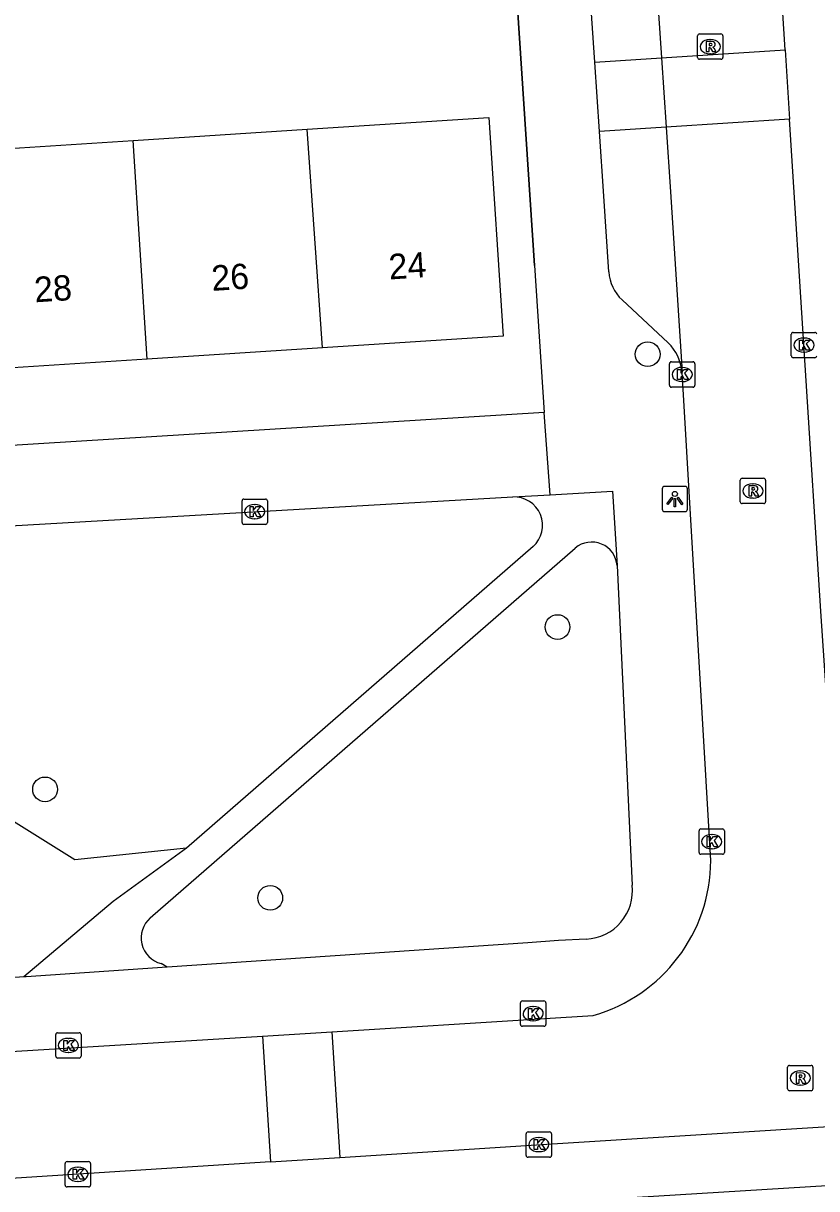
# Model space of a CAD drawing. Extents: x 159689 to 160786, y 387323 to 388339.
# Drawn here: x 160259.32 to 160290.64, y 388087.71 to 388133.72 of the extents above; entities that cross this region are included whole.
import ezdxf

# ---------------------------------------------------------------- set-up
doc = ezdxf.new("R2010")
doc.units = 0
for name, color, linetype in [('IMGEO_Boom', 7, 'Continuous'), ('IMGEO_Groenvoorziening', 7, 'Continuous'), ('IMGEO_Kolk', 7, 'Continuous'), ('IMGEO_Lichtpunt', 7, 'Continuous'), ('IMGEO_Muur', 7, 'Continuous'), ('IMGEO_Pand', 7, 'Continuous'), ('IMGEO_Pand_nummerreeks', 7, 'Continuous'), ('IMGEO_Parkeervlak_open', 7, 'Continuous'), ('IMGEO_Rijbaan_lokaal_open', 7, 'Continuous'), ('IMGEO_Rioolput', 7, 'Continuous'), ('IMGEO_Voetpad_open', 7, 'Continuous')]:
    doc.layers.add(name, color=color, linetype=linetype)

msp = doc.modelspace()

# ---------------------------------------------------------------- linework, layer by layer
at = {"layer": 'IMGEO_Boom'}
for centre in [(160283.966, 388120.66), (160280.408, 388109.887), (160260.177, 388103.478), (160269.067, 388099.196)]:
    msp.add_circle(centre, 0.489, dxfattribs=at)
at = {"layer": 'IMGEO_Groenvoorziening'}
msp.add_lwpolyline([(160265.756, 388101.152), (160261.358, 388100.692), (160257.969, 388102.804), (160250.969, 388102.897)], dxfattribs=at)
at = {"layer": 'IMGEO_Kolk'}
for p, q in [((160289.639, 388120.593), (160289.639, 388121.445)), ((160289.714, 388121.519), (160290.566, 388121.519)), ((160290.127, 388121.299), (160290.152, 388121.299)), ((160290.566, 388120.519), (160289.714, 388120.519)), ((160290.15, 388120.739), (160290.125, 388120.739)), ((160284.829, 388119.432), (160284.829, 388120.284)), ((160284.904, 388120.358), (160285.756, 388120.358)), ((160285.317, 388120.138), (160285.342, 388120.138)), ((160285.83, 388120.284), (160285.83, 388119.432)), ((160285.34, 388119.578), (160285.315, 388119.578)), ((160285.756, 388119.358), (160284.904, 388119.358)), ((160267.954, 388114.015), (160267.954, 388114.867)), ((160268.029, 388114.941), (160268.881, 388114.941)), ((160268.955, 388114.867), (160268.955, 388114.015)), ((160268.442, 388114.721), (160268.467, 388114.721)), ((160268.881, 388113.941), (160268.029, 388113.941)), ((160268.465, 388114.161), (160268.44, 388114.161)), ((160285.997, 388100.99), (160285.997, 388101.842)), ((160286.072, 388101.916), (160286.924, 388101.916)), ((160286.485, 388101.696), (160286.51, 388101.696)), ((160286.998, 388101.842), (160286.998, 388100.99)), ((160286.508, 388101.136), (160286.483, 388101.136)), ((160286.924, 388100.916), (160286.072, 388100.916)), ((160279.021, 388095.124), (160279.873, 388095.124)), ((160278.946, 388094.198), (160278.946, 388095.05)), ((160279.434, 388094.904), (160279.459, 388094.904)), ((160279.947, 388095.05), (160279.947, 388094.198)), ((160279.457, 388094.344), (160279.432, 388094.344)), ((160260.599, 388092.943), (160260.599, 388093.795)), ((160260.674, 388093.869), (160261.526, 388093.869)), ((160261.6, 388093.795), (160261.6, 388092.943)), ((160279.873, 388094.124), (160279.021, 388094.124)), ((160261.087, 388093.649), (160261.112, 388093.649)), ((160261.526, 388092.869), (160260.674, 388092.869)), ((160261.11, 388093.089), (160261.085, 388093.089)), ((160279.17, 388089.029), (160279.17, 388089.881)), ((160279.245, 388089.955), (160280.097, 388089.955)), ((160279.658, 388089.735), (160279.683, 388089.735)), ((160280.171, 388089.881), (160280.171, 388089.029)), ((160279.681, 388089.175), (160279.656, 388089.175)), ((160260.97, 388087.857), (160260.97, 388088.709)), ((160261.045, 388088.783), (160261.897, 388088.783)), ((160261.971, 388088.709), (160261.971, 388087.857)), ((160280.097, 388088.955), (160279.245, 388088.955)), ((160261.458, 388088.563), (160261.483, 388088.563)), ((160261.897, 388087.783), (160261.045, 388087.783)), ((160261.481, 388088.003), (160261.456, 388088.003))]:
    msp.add_line(p, q, dxfattribs=at)
for points in [[(160289.639, 388120.593), (160289.639, 388121.445)], [(160289.714, 388121.519), (160290.566, 388121.519)], [(160289.96, 388121.219), (160290.083, 388121.219), (160290.083, 388121.068), (160290.213, 388121.219), (160290.377, 388121.219), (160290.231, 388121.068), (160290.384, 388120.819), (160290.232, 388120.819), (160290.147, 388120.983), (160290.083, 388120.916), (160290.083, 388120.819), (160289.96, 388120.819), (160289.96, 388121.219)], [(160290.566, 388120.519), (160289.714, 388120.519)], [(160284.829, 388119.432), (160284.829, 388120.284)], [(160284.904, 388120.358), (160285.756, 388120.358)], [(160285.15, 388120.058), (160285.273, 388120.058), (160285.273, 388119.907), (160285.403, 388120.058), (160285.567, 388120.058), (160285.421, 388119.907), (160285.574, 388119.658), (160285.422, 388119.658), (160285.337, 388119.822), (160285.273, 388119.755), (160285.273, 388119.658), (160285.15, 388119.658), (160285.15, 388120.058)], [(160285.83, 388120.284), (160285.83, 388119.432)], [(160285.756, 388119.358), (160284.904, 388119.358)], [(160267.954, 388114.015), (160267.954, 388114.867)], [(160268.029, 388114.941), (160268.881, 388114.941)], [(160268.955, 388114.867), (160268.955, 388114.015)], [(160268.275, 388114.641), (160268.398, 388114.641), (160268.398, 388114.49), (160268.528, 388114.641), (160268.692, 388114.641), (160268.546, 388114.49), (160268.699, 388114.241), (160268.547, 388114.241), (160268.462, 388114.405), (160268.398, 388114.338), (160268.398, 388114.241), (160268.275, 388114.241), (160268.275, 388114.641)], [(160268.881, 388113.941), (160268.029, 388113.941)], [(160285.997, 388100.99), (160285.997, 388101.842)], [(160286.072, 388101.916), (160286.924, 388101.916)], [(160286.318, 388101.616), (160286.441, 388101.616), (160286.441, 388101.465), (160286.571, 388101.616), (160286.735, 388101.616), (160286.589, 388101.465), (160286.742, 388101.216), (160286.59, 388101.216), (160286.505, 388101.38), (160286.441, 388101.313), (160286.441, 388101.216), (160286.318, 388101.216), (160286.318, 388101.616)], [(160286.998, 388101.842), (160286.998, 388100.99)], [(160286.924, 388100.916), (160286.072, 388100.916)], [(160279.021, 388095.124), (160279.873, 388095.124)], [(160278.946, 388094.198), (160278.946, 388095.05)], [(160279.267, 388094.824), (160279.39, 388094.824), (160279.39, 388094.673), (160279.52, 388094.824), (160279.684, 388094.824), (160279.538, 388094.673), (160279.691, 388094.424), (160279.539, 388094.424), (160279.454, 388094.588), (160279.39, 388094.521), (160279.39, 388094.424), (160279.267, 388094.424), (160279.267, 388094.824)], [(160279.947, 388095.05), (160279.947, 388094.198)], [(160260.599, 388092.943), (160260.599, 388093.795)], [(160260.674, 388093.869), (160261.526, 388093.869)], [(160261.6, 388093.795), (160261.6, 388092.943)], [(160279.873, 388094.124), (160279.021, 388094.124)], [(160260.92, 388093.569), (160261.043, 388093.569), (160261.043, 388093.418), (160261.173, 388093.569), (160261.337, 388093.569), (160261.191, 388093.418), (160261.344, 388093.169), (160261.192, 388093.169), (160261.107, 388093.333), (160261.043, 388093.266), (160261.043, 388093.169), (160260.92, 388093.169), (160260.92, 388093.569)], [(160261.526, 388092.869), (160260.674, 388092.869)], [(160279.17, 388089.029), (160279.17, 388089.881)], [(160279.245, 388089.955), (160280.097, 388089.955)], [(160279.491, 388089.655), (160279.614, 388089.655), (160279.614, 388089.504), (160279.744, 388089.655), (160279.908, 388089.655), (160279.762, 388089.504), (160279.915, 388089.255), (160279.763, 388089.255), (160279.678, 388089.419), (160279.614, 388089.352), (160279.614, 388089.255), (160279.491, 388089.255), (160279.491, 388089.655)], [(160280.171, 388089.881), (160280.171, 388089.029)], [(160260.97, 388087.857), (160260.97, 388088.709)], [(160261.045, 388088.783), (160261.897, 388088.783)], [(160261.971, 388088.709), (160261.971, 388087.857)], [(160280.097, 388088.955), (160279.245, 388088.955)], [(160261.291, 388088.483), (160261.414, 388088.483), (160261.414, 388088.332), (160261.544, 388088.483), (160261.708, 388088.483), (160261.562, 388088.332), (160261.715, 388088.083), (160261.563, 388088.083), (160261.478, 388088.247), (160261.414, 388088.18), (160261.414, 388088.083), (160261.291, 388088.083), (160261.291, 388088.483)], [(160261.897, 388087.783), (160261.045, 388087.783)]]:
    msp.add_lwpolyline(points, dxfattribs=at)
for centre, start, end in [((160289.716, 388121.443), 91.552, 178.448), ((160289.716, 388121.443), 91.552, 178.448), ((160290.564, 388121.443), 1.552, 88.448), ((160290.564, 388121.443), 1.552, 88.448), ((160289.716, 388120.595), 181.552, 268.448), ((160289.716, 388120.595), 181.552, 268.448), ((160290.564, 388120.595), 271.552, 358.448), ((160290.564, 388120.595), 271.552, 358.448), ((160284.906, 388120.282), 91.552, 178.448), ((160284.906, 388120.282), 91.552, 178.448), ((160285.754, 388120.282), 1.552, 88.448), ((160285.754, 388120.282), 1.552, 88.448), ((160284.906, 388119.434), 181.552, 268.448), ((160284.906, 388119.434), 181.552, 268.448), ((160285.754, 388119.434), 271.552, 358.448), ((160285.754, 388119.434), 271.552, 358.448), ((160268.031, 388114.865), 91.552, 178.448), ((160268.031, 388114.865), 91.552, 178.448), ((160268.879, 388114.865), 1.552, 88.448), ((160268.879, 388114.865), 1.552, 88.448), ((160268.031, 388114.017), 181.552, 268.448), ((160268.031, 388114.017), 181.552, 268.448), ((160268.879, 388114.017), 271.552, 358.448), ((160268.879, 388114.017), 271.552, 358.448), ((160286.074, 388101.84), 91.552, 178.448), ((160286.074, 388101.84), 91.552, 178.448), ((160286.922, 388101.84), 1.552, 88.448), ((160286.922, 388101.84), 1.552, 88.448), ((160286.074, 388100.992), 181.552, 268.448), ((160286.074, 388100.992), 181.552, 268.448), ((160286.922, 388100.992), 271.552, 358.448), ((160286.922, 388100.992), 271.552, 358.448), ((160279.023, 388095.048), 91.552, 178.448), ((160279.023, 388095.048), 91.552, 178.448), ((160279.871, 388095.048), 1.552, 88.448), ((160279.871, 388095.048), 1.552, 88.448), ((160279.023, 388094.2), 181.552, 268.448), ((160279.023, 388094.2), 181.552, 268.448), ((160279.871, 388094.2), 271.552, 358.448), ((160279.871, 388094.2), 271.552, 358.448), ((160260.676, 388093.793), 91.552, 178.448), ((160260.676, 388093.793), 91.552, 178.448), ((160261.524, 388093.793), 1.552, 88.448), ((160261.524, 388093.793), 1.552, 88.448), ((160260.676, 388092.945), 181.552, 268.448), ((160260.676, 388092.945), 181.552, 268.448), ((160261.524, 388092.945), 271.552, 358.448), ((160261.524, 388092.945), 271.552, 358.448), ((160279.247, 388089.879), 91.552, 178.448), ((160279.247, 388089.879), 91.552, 178.448), ((160280.095, 388089.879), 1.552, 88.448), ((160280.095, 388089.879), 1.552, 88.448), ((160261.047, 388088.707), 91.552, 178.448), ((160261.047, 388088.707), 91.552, 178.448), ((160261.895, 388088.707), 1.552, 88.448), ((160261.895, 388088.707), 1.552, 88.448), ((160279.247, 388089.031), 181.552, 268.448), ((160279.247, 388089.031), 181.552, 268.448), ((160280.095, 388089.031), 271.552, 358.448), ((160280.095, 388089.031), 271.552, 358.448), ((160261.047, 388087.859), 181.552, 268.448), ((160261.047, 388087.859), 181.552, 268.448), ((160261.895, 388087.859), 271.552, 358.448), ((160261.895, 388087.859), 271.552, 358.448)]:
    msp.add_arc(centre, 0.0765, start, end, dxfattribs=at)
for centre, major_axis, ratio, start_param, end_param in [((160290.126, 388121.019), (-0.387, 0.002), 0.722429, 4.712389, 7.853982), ((160290.151, 388121.019), (-0.39, 0.002), 0.717154, 1.570796, 4.712389), ((160285.316, 388119.858), (-0.387, 0.002), 0.722429, 4.712389, 7.853982), ((160285.341, 388119.858), (-0.39, 0.002), 0.717154, 1.570796, 4.712389), ((160268.441, 388114.441), (-0.387, 0.002), 0.722429, 4.712389, 7.853982), ((160268.466, 388114.441), (-0.39, 0.002), 0.717154, 1.570796, 4.712389), ((160286.484, 388101.416), (-0.387, 0.002), 0.722429, 4.712389, 7.853982), ((160286.509, 388101.416), (-0.39, 0.002), 0.717154, 1.570796, 4.712389), ((160279.433, 388094.624), (-0.387, 0.002), 0.722429, 4.712389, 7.853982), ((160279.458, 388094.624), (-0.39, 0.002), 0.717154, 1.570796, 4.712389), ((160261.086, 388093.369), (-0.387, 0.002), 0.722429, 4.712389, 7.853982), ((160261.111, 388093.369), (-0.39, 0.002), 0.717154, 1.570796, 4.712389), ((160279.657, 388089.455), (-0.387, 0.002), 0.722429, 4.712389, 7.853982), ((160279.682, 388089.455), (-0.39, 0.002), 0.717154, 1.570796, 4.712389), ((160261.457, 388088.283), (-0.387, 0.002), 0.722429, 4.712389, 7.853982), ((160261.482, 388088.283), (-0.39, 0.002), 0.717154, 1.570796, 4.712389)]:
    msp.add_ellipse(centre, major_axis=major_axis, ratio=ratio, start_param=start_param, end_param=end_param, dxfattribs=at)
at = {"layer": 'IMGEO_Lichtpunt'}
for p, q in [((160284.543, 388115.346), (160284.543, 388114.539)), ((160284.543, 388115.346), (160284.543, 388114.539)), ((160285.445, 388115.441), (160284.637, 388115.441)), ((160285.445, 388115.441), (160284.637, 388115.441)), ((160285.539, 388114.539), (160285.539, 388115.346)), ((160285.539, 388114.539), (160285.539, 388115.346)), ((160284.637, 388114.445), (160285.445, 388114.445)), ((160284.637, 388114.445), (160285.445, 388114.445))]:
    msp.add_line(p, q, dxfattribs=at)
for points in [[(160284.917, 388115.01), (160284.956, 388114.982), (160284.768, 388114.72), (160284.73, 388114.747), (160284.917, 388115.01)], [(160285.019, 388114.962), (160285.066, 388114.962), (160285.066, 388114.64), (160285.019, 388114.64), (160285.019, 388114.962)], [(160285.129, 388114.982), (160285.167, 388115.009), (160285.354, 388114.747), (160285.315, 388114.719), (160285.129, 388114.982)]]:
    msp.add_lwpolyline(points, dxfattribs=at)
msp.add_circle((160285.042, 388115.144), 0.0994, dxfattribs=at)
for centre, start, end in [((160284.637, 388115.346), 90, 180), ((160284.637, 388115.346), 90, 180), ((160285.445, 388115.346), 0, 90), ((160285.445, 388115.346), 0, 90), ((160284.637, 388114.539), 180, 270), ((160284.637, 388114.539), 180, 270), ((160285.445, 388114.539), 270, 0), ((160285.445, 388114.539), 270, 360)]:
    msp.add_arc(centre, 0.0946, start, end, dxfattribs=at)
at = {"layer": 'IMGEO_Muur'}
msp.add_lwpolyline([(160279.496, 388124.156), (160278.656, 388136.941)], dxfattribs=at)
at = {"layer": 'IMGEO_Pand'}
for points in [[(160270.531, 388129.541), (160277.701, 388130.003), (160278.257, 388121.371), (160271.136, 388120.912)], [(160263.651, 388129.098), (160270.531, 388129.541)], [(160271.136, 388120.912), (160270.531, 388129.541)], [(160256.706, 388128.651), (160263.651, 388129.098)], [(160264.207, 388120.466), (160263.651, 388129.098)], [(160271.136, 388120.912), (160264.207, 388120.466)], [(160264.207, 388120.466), (160257.262, 388120.019)]]:
    msp.add_lwpolyline(points, dxfattribs=at)
at = {"layer": 'IMGEO_Parkeervlak_open'}
for points in [[(160281.883, 388132.193), (160284.516, 388132.363)], [(160284.702, 388129.62), (160282.069, 388129.45)]]:
    msp.add_lwpolyline(points, dxfattribs=at)
at = {"layer": 'IMGEO_Rijbaan_lokaal_open'}
for points in [[(160300.934, 388176.335), (160281.642, 388175.031), (160282.709, 388159.026), (160284.516, 388132.363)], [(160289.394, 388132.678), (160289.128, 388136.838), (160288.76, 388142.471)], [(160284.516, 388132.363), (160289.394, 388132.678)], [(160284.516, 388132.363), (160284.702, 388129.62)], [(160289.394, 388132.678), (160289.566, 388129.934)], [(160271.816, 388088.95), (160279.989, 388089.476), (160292.171, 388090.23), (160290.81, 388110.513), (160289.566, 388129.934)], [(160289.566, 388129.934), (160284.702, 388129.62)], [(160284.702, 388129.62), (160284.875, 388127.069), (160285.325, 388119.953)], [(160286.457, 388100.671), (160285.325, 388119.953)], [(160271.498, 388093.902), (160279.903, 388094.436), (160281.821, 388094.557)], [(160239.826, 388091.975), (160268.764, 388093.729)], [(160268.764, 388093.729), (160271.498, 388093.902)], [(160268.764, 388093.729), (160269.082, 388088.774)], [(160271.498, 388093.902), (160271.816, 388088.95)], [(160269.082, 388088.774), (160240.381, 388086.926)], [(160269.082, 388088.774), (160271.816, 388088.95)]]:
    msp.add_lwpolyline(points, dxfattribs=at)
msp.add_arc((160280.092, 388100.683), 6.365, 285.7611, 359.8958, dxfattribs=at)
at = {"layer": 'IMGEO_Rioolput'}
for p, q in [((160286.01, 388133.304), (160286.862, 388133.304)), ((160285.935, 388132.378), (160285.935, 388133.23)), ((160286.423, 388133.084), (160286.448, 388133.084)), ((160286.936, 388133.23), (160286.936, 388132.378)), ((160286.446, 388132.524), (160286.421, 388132.524)), ((160286.862, 388132.304), (160286.01, 388132.304)), ((160287.695, 388115.762), (160288.547, 388115.762)), ((160287.62, 388114.836), (160287.62, 388115.688)), ((160288.108, 388115.542), (160288.133, 388115.542)), ((160288.621, 388115.688), (160288.621, 388114.836)), ((160288.131, 388114.982), (160288.106, 388114.982)), ((160288.547, 388114.762), (160287.695, 388114.762)), ((160289.493, 388091.655), (160289.493, 388092.507)), ((160289.568, 388092.581), (160290.42, 388092.581)), ((160289.981, 388092.361), (160290.006, 388092.361)), ((160290.494, 388092.507), (160290.494, 388091.655)), ((160290.42, 388091.581), (160289.568, 388091.581)), ((160290.004, 388091.801), (160289.979, 388091.801))]:
    msp.add_line(p, q, dxfattribs=at)
for points in [[(160286.01, 388133.304), (160286.862, 388133.304)], [(160285.935, 388132.378), (160285.935, 388133.23)], [(160286.524, 388133.002), (160286.272, 388133.004), (160286.272, 388132.604)], [(160286.45, 388132.923), (160286.396, 388132.923), (160286.396, 388132.842)], [(160286.396, 388132.842), (160286.448, 388132.842)], [(160286.936, 388133.23), (160286.936, 388132.378)], [(160286.272, 388132.604), (160286.396, 388132.604), (160286.396, 388132.766), (160286.407, 388132.766)], [(160286.454, 388132.737), (160286.525, 388132.604), (160286.665, 388132.604), (160286.6, 388132.73)], [(160286.862, 388132.304), (160286.01, 388132.304)], [(160287.695, 388115.762), (160288.547, 388115.762)], [(160287.62, 388114.836), (160287.62, 388115.688)], [(160288.209, 388115.46), (160287.957, 388115.462), (160287.957, 388115.062)], [(160288.135, 388115.381), (160288.081, 388115.381), (160288.081, 388115.3)], [(160288.081, 388115.3), (160288.133, 388115.3)], [(160288.621, 388115.688), (160288.621, 388114.836)], [(160287.957, 388115.062), (160288.081, 388115.062), (160288.081, 388115.224), (160288.092, 388115.224)], [(160288.139, 388115.195), (160288.21, 388115.062), (160288.35, 388115.062), (160288.285, 388115.188)], [(160288.547, 388114.762), (160287.695, 388114.762)], [(160289.493, 388091.655), (160289.493, 388092.507)], [(160289.568, 388092.581), (160290.42, 388092.581)], [(160290.494, 388092.507), (160290.494, 388091.655)], [(160290.082, 388092.279), (160289.83, 388092.281), (160289.83, 388091.881)], [(160289.83, 388091.881), (160289.954, 388091.881), (160289.954, 388092.043), (160289.965, 388092.043)], [(160290.008, 388092.2), (160289.954, 388092.2), (160289.954, 388092.119)], [(160289.954, 388092.119), (160290.006, 388092.119)], [(160290.012, 388092.014), (160290.083, 388091.881), (160290.223, 388091.881), (160290.158, 388092.007)], [(160290.42, 388091.581), (160289.568, 388091.581)]]:
    msp.add_lwpolyline(points, dxfattribs=at)
for centre, radius, start, end in [((160286.012, 388133.228), 0.0765, 91.552, 178.448), ((160286.012, 388133.228), 0.0765, 91.552, 178.448), ((160286.86, 388133.228), 0.0765, 1.552, 88.448), ((160286.86, 388133.228), 0.0765, 1.552, 88.448), ((160286.432, 388133.031), 0.19, 274.7715, 282.9687), ((160286.456, 388132.827), 0.0964, 77.0061, 93.1865), ((160286.47, 388132.884), 0.0378, 276.6634, 79.6772), ((160286.523, 388132.892), 0.109, 350.3612, 89.416), ((160286.521, 388132.892), 0.112, 277.5842, 350.9817), ((160286.012, 388132.38), 0.0765, 181.552, 268.448), ((160286.012, 388132.38), 0.0765, 181.552, 268.448), ((160286.406, 388132.713), 0.0533, 26.0293, 88.6989), ((160286.505, 388132.677), 0.108, 29.5134, 73.7905), ((160286.86, 388132.38), 0.0765, 271.552, 358.448), ((160286.86, 388132.38), 0.0765, 271.552, 358.448), ((160287.697, 388115.686), 0.0765, 91.552, 178.448), ((160287.697, 388115.686), 0.0765, 91.552, 178.448), ((160288.545, 388115.686), 0.0765, 1.552, 88.448), ((160288.545, 388115.686), 0.0765, 1.552, 88.448), ((160288.117, 388115.489), 0.19, 274.7715, 282.9687), ((160288.141, 388115.285), 0.0964, 77.0061, 93.1865), ((160288.155, 388115.342), 0.0378, 276.6634, 79.6772), ((160288.208, 388115.35), 0.109, 350.3612, 89.416), ((160288.206, 388115.35), 0.112, 277.5842, 350.9817), ((160288.091, 388115.171), 0.0533, 26.0293, 88.6989), ((160288.19, 388115.135), 0.108, 29.5134, 73.7905), ((160287.697, 388114.838), 0.0765, 181.552, 268.448), ((160287.697, 388114.838), 0.0765, 181.552, 268.448), ((160288.545, 388114.838), 0.0765, 271.552, 358.448), ((160288.545, 388114.838), 0.0765, 271.552, 358.448), ((160289.57, 388092.505), 0.0765, 91.552, 178.448), ((160289.57, 388092.505), 0.0765, 91.552, 178.448), ((160290.418, 388092.505), 0.0765, 1.552, 88.448), ((160290.418, 388092.505), 0.0765, 1.552, 88.448), ((160289.964, 388091.99), 0.0533, 26.0293, 88.6989), ((160289.99, 388092.308), 0.19, 274.7715, 282.9687), ((160290.014, 388092.104), 0.0964, 77.0061, 93.1865), ((160290.028, 388092.161), 0.0378, 276.6634, 79.6772), ((160290.081, 388092.169), 0.109, 350.3612, 89.416), ((160290.079, 388092.169), 0.112, 277.5842, 350.9817), ((160290.063, 388091.954), 0.108, 29.5134, 73.7905), ((160289.57, 388091.657), 0.0765, 181.552, 268.448), ((160289.57, 388091.657), 0.0765, 181.552, 268.448), ((160290.418, 388091.657), 0.0765, 271.552, 358.448), ((160290.418, 388091.657), 0.0765, 271.552, 358.448)]:
    msp.add_arc(centre, radius, start, end, dxfattribs=at)
for centre, major_axis, ratio, start_param, end_param in [((160286.422, 388132.804), (-0.387, 0.002), 0.722429, 4.712389, 7.853982), ((160286.447, 388132.804), (-0.39, 0.002), 0.717154, 1.570796, 4.712389), ((160288.107, 388115.262), (-0.387, 0.002), 0.722429, 4.712389, 7.853982), ((160288.132, 388115.262), (-0.39, 0.002), 0.717154, 1.570796, 4.712389), ((160289.98, 388092.081), (-0.387, 0.002), 0.722429, 4.712389, 7.853982), ((160290.005, 388092.081), (-0.39, 0.002), 0.717154, 1.570796, 4.712389)]:
    msp.add_ellipse(centre, major_axis=major_axis, ratio=ratio, start_param=start_param, end_param=end_param, dxfattribs=at)
at = {"layer": 'IMGEO_Voetpad_open'}
for points in [[(160278.656, 388136.941), (160279.496, 388124.156), (160279.877, 388118.353)], [(160281.883, 388132.193), (160281.557, 388136.997)], [(160282.069, 388129.45), (160281.883, 388132.193)], [(160282.431, 388123.914), (160282.242, 388126.896), (160282.069, 388129.45)], [(160284.777, 388121.111), (160282.957, 388122.803)], [(160279.877, 388118.353), (160235.052, 388115.583)], [(160280.121, 388115.11), (160279.877, 388118.353)], [(160251.053, 388113.438), (160278.642, 388115.025)], [(160278.642, 388115.025), (160280.121, 388115.11)], [(160280.121, 388115.11), (160282.583, 388115.252), (160282.763, 388112.313)], [(160264.332, 388098.408), (160281.108, 388113.006)], [(160279.441, 388113.062), (160265.756, 388101.152)], [(160282.763, 388112.313), (160283.35, 388099.692)], [(160265.756, 388101.152), (160262.866, 388099.057), (160259.332, 388096.077)], [(160281.544, 388097.57), (160280.443, 388097.507), (160279.232, 388097.42), (160264.995, 388096.459)], [(160264.995, 388096.459), (160259.433, 388096.084), (160259.332, 388096.077)], [(160264.995, 388096.459), (160264.755, 388096.601)], [(160259.332, 388096.077), (160258.271, 388096.005), (160256.492, 388095.924)], [(160292.747, 388087.931), (160280.136, 388087.15), (160259.781, 388085.84)]]:
    msp.add_lwpolyline(points, dxfattribs=at)
for centre, radius, start, end in [((160284.083, 388124.016), 1.655, 183.5418, 227.1284), ((160283.463, 388119.781), 1.87, 5.2886, 45.3612), ((160278.692, 388113.901), 1.125, 311.7479, 92.5478), ((160281.758, 388112.235), 1.008, 4.446, 130.1129), ((160281.47, 388099.462), 1.894, 272.2279, 6.971), ((160265.021, 388097.616), 1.049, 131.0233, 255.327)]:
    msp.add_arc(centre, radius, start, end, dxfattribs=at)

# ---------------------------------------------------------------- texts
at = {"layer": 'IMGEO_Pand_nummerreeks'}
for s, p in [('24', (160273.772, 388123.608)), ('26', (160266.774, 388123.157)), ('28', (160259.779, 388122.706))]:
    msp.add_text(s, height=1, rotation=3.6848, dxfattribs=at).set_placement(p)

doc.saveas('drawing.dxf')
